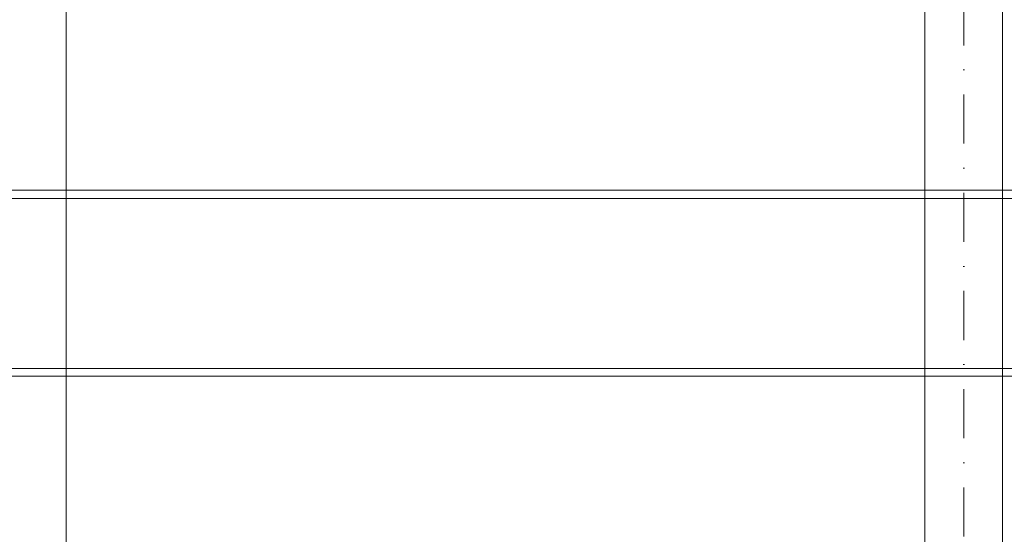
# Model space of a CAD drawing. Header units: millimetres. Extents: x -916886 to 3713765, y -2985421 to 1675785.
# Tile 139 of 656: x 71900 to 78262, y -62535 to -59207. Entities that reach past the tile are written whole.
import ezdxf

# ---------------------------------------------------------------- set-up
doc = ezdxf.new("R2010")
doc.units = ezdxf.units.MM
doc.linetypes.add('CENTERX2', pattern=[101.6, 63.5, -12.7, 12.7, -12.7])
doc.linetypes.add('DASHDOT', pattern=[25.4, 12.7, -6.35, 0, -6.35])
doc.layers.add('A99_S_kce-pohl', color=7, linetype='Continuous', lineweight=5)
doc.layers.add('A99_S_osy', color=1, linetype='CENTERX2', lineweight=5)

msp = doc.modelspace()

# ---------------------------------------------------------------- linework, layer by layer
at = {"layer": 'A99_S_kce-pohl', "linetype": 'Continuous'}
for p, q in [((77750, -69290.1), (77750, -57267)), ((78250, -69290.1), (78250, -57267)), ((72200, -69290.1), (72200, -58170.1))]:
    msp.add_line(p, q, dxfattribs=at)
for points in [[(5750, -60310.1), (150300, -60310.1)], [(5750, -60362.6), (150300, -60362.6)], [(5750, -61462.6), (150300, -61462.6)], [(5750, -61512.6), (150300, -61512.6)]]:
    msp.add_lwpolyline(points, dxfattribs=at)
at = {"layer": 'A99_S_osy', "linetype": 'DASHDOT', "lineweight": 5, "ltscale": 25}
msp.add_line((78000, -53340.1), (78000, -71730.1), dxfattribs=at)

doc.saveas('drawing.dxf')
